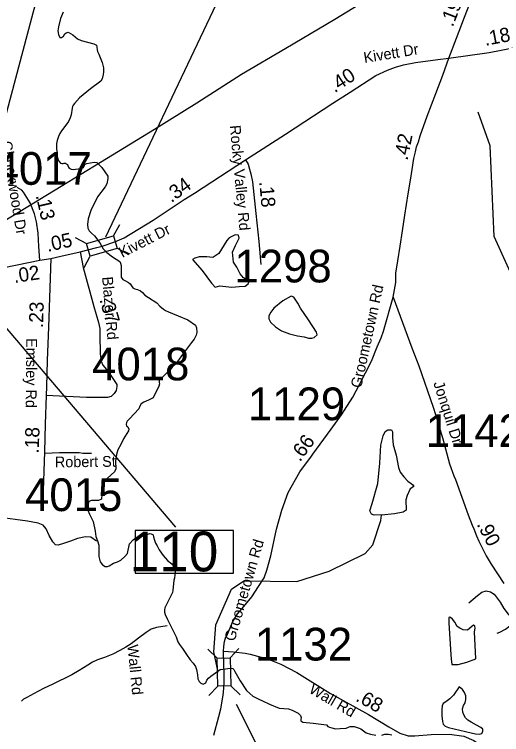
# Model space of a CAD drawing. Extents: x 1662474 to 1856135, y 779280 to 917889.
# Drawn here: x 1735984 to 1740276, y 802473 to 808812 of the extents above; entities that cross this region are included whole.
import ezdxf

# ---------------------------------------------------------------- set-up
doc = ezdxf.new("R2010")
doc.units = 0
for name, color, linetype in [('Cogo Default Point CELL', 7, 'Continuous'), ('Exist Hydrographic Creek Single Shore', 7, 'Continuous'), ('Exist Hydrographic Misc Water Feature', 7, 'Continuous'), ('Exist Hydrographic Pond Under 1500 Sq Ft', 7, 'Continuous'), ('Exist Road Non-System Type 51', 7, 'Continuous'), ('Exist Road Non-System Type 51 Label', 7, 'Continuous'), ('Exist Road Primary Interstate Divided Center Attributed', 7, 'Continuous'), ('Exist Road Primary Interstate Structure Standard Bridge Number Label', 7, 'Continuous'), ('Exist Road Secondary Mileage Tenths English Label', 7, 'Continuous'), ('Exist Road Secondary Structure Standard Bridge CELL', 7, 'Continuous'), ('Exist Road Secondary Structure Standard Bridge Number Label', 7, 'Continuous'), ('Exist Road Secondary Type 41 Attributed', 7, 'Continuous'), ('Exist Road Secondary Type 51 Attributed', 7, 'Continuous'), ('Exist Road Secondary Type 51 Label', 7, 'Continuous'), ('Exist Utilities Electrical Transmission Line', 7, 'Continuous'), ('Prop DGN Element Guardrail', 7, 'Continuous')]:
    doc.layers.add(name, color=color, linetype=linetype)

msp = doc.modelspace()

# ---------------------------------------------------------------- linework, layer by layer
at = {"layer": 'Exist Hydrographic Creek Single Shore'}
for points in [[(1736413.8, 808832.6), (1736390.6, 808775.6), (1736372.5, 808702.7), (1736367.8, 808667.5), (1736371.8, 808634.7), (1736384.1, 808609), (1736400.6, 808609.2), (1736417.1, 808619.5), (1736428.6, 808639.2), (1736441.5, 808650.8), (1736459.4, 808654.9), (1736498.5, 808632.4), (1736538.9, 808597.4), (1736573.5, 808582.2), (1736685.1, 808553.9), (1736706.4, 808540.2), (1736710.9, 808523.2), (1736714, 808499.8), (1736715.2, 808485.9), (1736727.4, 808461.8), (1736757.8, 808389.1), (1736769.1, 808341.2), (1736769.6, 808307.2), (1736767.2, 808281.7), (1736756.5, 808244.9), (1736745, 808224.5), (1736654.6, 808157.8), (1736558.9, 808075.9), (1736513.5, 808028.2), (1736501.9, 808013.4), (1736496.9, 808000.9), (1736493.5, 807986.9), (1736490.6, 807967), (1736488.2, 807947.3), (1736484.9, 807928.2), (1736476.1, 807902.7), (1736461.5, 807868.6), (1736436, 807835.8), (1736399.5, 807786.2), (1736383.5, 807762.3), (1736372.2, 807735.8), (1736361.5, 807701.7), (1736355.8, 807674.9), (1736356, 807648.6), (1736358.6, 807588.2), (1736360.8, 807562), (1736366.5, 807539.4), (1736376.8, 807520.1), (1736390.9, 807503.5), (1736402.8, 807498), (1736415.2, 807500.6), (1736424.2, 807502.7), (1736434.2, 807500.9), (1736441.8, 807496.9), (1736451, 807489.9), (1736454.1, 807482.8), (1736458.6, 807474.1), (1736461.5, 807466.5), (1736467.5, 807458.1), (1736484, 807449.2), (1736501.6, 807447.9), (1736566.8, 807454.2), (1736592.2, 807463.4)], [(1736592.2, 807463.4), (1736598.2, 807475.7), (1736605.9, 807492.2), (1736623.4, 807498.8), (1736688.5, 807512.4), (1736711.9, 807507.4), (1736753.6, 807463.4), (1736806.6, 807389.3), (1736808, 807366.8), (1736799.8, 807321.4), (1736783.2, 807292.8), (1736716.6, 807207.2), (1736658.4, 807086.2), (1736633.9, 807011.6), (1736627.6, 806962.8), (1736630.5, 806929), (1736642.1, 806906.1), (1736663, 806885.1), (1736689, 806863.1), (1736738.1, 806799.8), (1736766.8, 806749.4), (1736798.2, 806717.2), (1736847.9, 806676.8), (1736912.1, 806637.4), (1736920.2, 806622.4), (1736925, 806601.7), (1736925.8, 806561.8), (1736925, 806499.9), (1736929.8, 806490.4), (1736938.6, 806479.4), (1736962.2, 806467.3), (1736990.4, 806452.9), (1737005, 806439.5), (1737028.9, 806404.3), (1737044.1, 806397.2), (1737069.6, 806390.4), (1737095.1, 806379.1), (1737111.9, 806364.4), (1737134.5, 806340.2), (1737166.5, 806320.6), (1737239.4, 806272), (1737266.5, 806244.8), (1737297.1, 806218.2), (1737316.6, 806205.4), (1737341.2, 806193.3), (1737376.4, 806178.6), (1737426, 806157.9), (1737512.1, 806122.9), (1737580.1, 806077.6), (1737588.5, 806054.2), (1737590.4, 806010.9), (1737586.4, 805988.6), (1737569.1, 805952.6), (1737543.6, 805922.7), (1737463.9, 805818), (1737406.1, 805735.8), (1737374.1, 805705.4), (1737354.4, 805679.1), (1737313.5, 805641.9), (1737261.2, 805596.4), (1737258.9, 805585.7), (1737261, 805571.8), (1737262.2, 805559.4), (1737255.8, 805538.4), (1737205.9, 805436.6), (1737188, 805428.8), (1737165.1, 805415.6), (1737124.5, 805399.6), (1737099.8, 805383.1), (1737089.9, 805363.4), (1737079.9, 805339.2), (1736998.8, 805253.1), (1736977.2, 805231.4), (1736970.4, 805219.6), (1736968.6, 805202.2), (1736972, 805189.6), (1736982.2, 805180.4), (1736993.2, 805162.3), (1736989.6, 805145.2), (1736945.8, 805077.1), (1736921.6, 805026.1), (1736895.4, 804978.1), (1736883.2, 804937.4), (1736874.1, 804879.7), (1736876.8, 804811.2), (1736866, 804786.8), (1736771.5, 804700.4), (1736754.4, 804660.5), (1736751.5, 804615.9), (1736754.9, 804584.7), (1736752.2, 804544), (1736724, 804534.2), (1736663.6, 804534.2), (1736640, 804524.8), (1736634.5, 804504.4), (1736632.9, 804470.5), (1736632.1, 804447.9), (1736646.5, 804411.9), (1736678.8, 804347.9), (1736696.1, 804263.4)], [(1736696.1, 804263.4), (1736701.6, 804216.4), (1736716.1, 804178.9), (1736729.5, 804140.8), (1736729.5, 804040.3)], [(1736729.5, 804040.3), (1736741.2, 803993.6), (1736759.1, 803967.4), (1736783.2, 803952.4), (1736803.5, 803951.6), (1736819.8, 803958.4), (1736858.4, 803980.5), (1736891.4, 803993.1), (1736922.4, 804009.3), (1736958.6, 804041.1), (1736980.9, 804067.1), (1736999.2, 804152.6), (1737031.5, 804188.3), (1737055.1, 804204.9), (1737176.1, 804241.9), (1737190.6, 804240.8), (1737206.1, 804230.9), (1737210.5, 804213), (1737219, 804183.4), (1737227.9, 804157.9), (1737240.8, 804134.8), (1737259.4, 804098.3), (1737293.8, 804048.7), (1737333.6, 804005.4), (1737369.9, 803974.9), (1737386.6, 803955.8), (1737396.4, 803935.1), (1737401.1, 803907.5), (1737397.8, 803879.7), (1737394.2, 803850.6), (1737389.5, 803831.4), (1737381.4, 803741.9), (1737377.8, 803724.1), (1737362, 803694.9), (1737308.2, 803589.1), (1737305.9, 803570), (1737306.4, 803550.1), (1737313.1, 803530.6), (1737333.1, 803485.2), (1737409.5, 803332.4), (1737423.1, 803289.9), (1737439.1, 803265.2), (1737463.9, 803230.6), (1737499, 803177.6), (1737533.9, 803130.4), (1737558, 803100.7), (1737580.1, 803073.1), (1737589, 803046.4), (1737595.9, 803000.2), (1737600.9, 802963.7), (1737611.4, 802940.3), (1737627.6, 802924.6), (1737648.4, 802917), (1737670.4, 802928.5), (1737680.6, 802952.1), (1737694.2, 802968.4), (1737713.8, 802985.8), (1737795.6, 803045.1), (1737821, 803049.8), (1737889, 803057.6), (1737907.6, 803055.3), (1737918.1, 803045.9), (1737927.1, 803026.9), (1737971.8, 802946.6), (1738027.6, 802861.3), (1738057, 802833.8), (1738085.4, 802810.4), (1738114.2, 802796), (1738137.6, 802784.9), (1738169.4, 802769.8), (1738231.2, 802739.8), (1738316.6, 802704.4), (1738397.6, 802698.9), (1738431.5, 802689.2), (1738484.5, 802661.1), (1738505, 802641.9), (1738510, 802622.5), (1738507.1, 802607), (1738507.1, 802593.9), (1738525, 802582.6), (1738617.4, 802572.4), (1738734.1, 802559.8), (1738745.1, 802543.8), (1738759.1, 802537.4), (1738780.4, 802533.2), (1738812.4, 802524.9), (1738853.9, 802526.2), (1738907.6, 802530.6), (1738926.2, 802537.2), (1738941.5, 802543.8), (1738976.4, 802543.5), (1739020, 802530.9), (1739037, 802522.8), (1739083.2, 802488.6), (1739121.5, 802477.4), (1739169.2, 802468.9)], [(1739221.2, 802468.4), (1739246.2, 802475.5), (1739280.1, 802476.3), (1739308.1, 802469.8)]]:
    msp.add_lwpolyline(points, dxfattribs=at)
at = {"layer": 'Exist Hydrographic Misc Water Feature'}
for points in [[(1741108.7, 805073.6), (1741059.7, 805130.4), (1741036.7, 805347.6), (1741003.7, 805413.9), (1740722.6, 805583.7), (1740631.8, 805677.5), (1740584.6, 806036.2), (1740209.8, 806857.9), (1740175.7, 807656.1), (1740069.7, 807950.5)], [(1736708.1, 804174.6), (1736658.5, 804211.1), (1736610.5, 804213.6), (1736540.4, 804200.3), (1736478, 804176.8), (1736418, 804153.4), (1736369.8, 804139.8), (1736345.8, 804144.1), (1736322, 804168.3), (1736290.4, 804226.6), (1736263.1, 804284.9), (1736237.3, 804315.2), (1736193.4, 804333.6), (1736099.7, 804352.5), (1735991.6, 804367.5), (1735903.9, 804378.3)], [(1737780.7, 803021), (1737740.7, 803202.3), (1737759.6, 803438.3), (1737895.6, 803753.9), (1738004.6, 803827.2), (1738471.8, 803821), (1738755.7, 803910.4), (1739074.6, 804068), (1739141.7, 804142.1), (1739210.8, 804357.4), (1739218.2, 804405.4)], [(1737331.3, 803430.6), (1737235.1, 803415.4), (1737188.9, 803399.9), (1737144.7, 803372.2), (1737078.2, 803320.9), (1737011.6, 803271.5), (1736967.3, 803243.9), (1736913.2, 803214.4), (1736850.8, 803181), (1736778.4, 803151.7), (1736716.3, 803130.2), (1736672.2, 803110.7), (1736631.8, 803085), (1736593.5, 803059.4), (1736555.3, 803037.8), (1736488.9, 803000.4), (1736316, 802914), (1736247.8, 802882.7), (1736189.5, 802853.2), (1736092.9, 802800), (1736064.6, 802784.3), (1736046.6, 802768.5)]]:
    msp.add_lwpolyline(points, dxfattribs=at)
at = {"layer": 'Exist Hydrographic Pond Under 1500 Sq Ft'}
for points in [[(1737915.5, 806631.2), (1737906, 806717.5), (1737931.5, 806778.2), (1737963.5, 806842), (1737957.1, 806867.6), (1737928.3, 806870.8), (1737877.2, 806845.2), (1737854.8, 806822.9), (1737784.5, 806707.9), (1737733.4, 806672.7), (1737679, 806679.1), (1737611.9, 806679.1), (1737573.6, 806666.4), (1737554.4, 806653.6), (1737637.5, 806557.7), (1737720.6, 806445.9), (1737752.6, 806410.8), (1737794.1, 806423.6), (1737899.6, 806410.8), (1737963.5, 806417.2), (1738017.8, 806420.4), (1738043.4, 806439.5), (1738053, 806461.9), (1738001.8, 806493.8), (1737973.1, 806529), (1737944.3, 806586.5), (1737915.5, 806631.2)], [(1738480.9, 806269), (1738446.9, 806322.5), (1738420.9, 806332.2), (1738348, 806291.7), (1738270.1, 806226.9), (1738242.6, 806189.6), (1738226.4, 806157.2), (1738224.7, 806132.9), (1738239.3, 806103.7), (1738283.1, 806061.6), (1738338.2, 806025.9), (1738407.9, 806000), (1738477.7, 805983.8), (1738536, 805974.1), (1738574.9, 805962.7), (1738604.1, 805962.7), (1738625.2, 805969.2), (1738652.8, 805991.9), (1738646.3, 806014.6), (1738574.9, 806123.2), (1738505.2, 806225.2), (1738480.9, 806269)], [(1739228.1, 804406.3), (1739152.8, 804403.4), (1739129.7, 804412), (1739115.2, 804441), (1739135.5, 804507.6), (1739184.7, 804684.2), (1739202.1, 804860.8), (1739210.8, 805020), (1739233.9, 805103.9), (1739251.3, 805141.6), (1739274.5, 805156.1), (1739306.3, 805156.1), (1739315, 805138.7), (1739315, 805086.6), (1739320.8, 805022.9), (1739346.9, 804933.1), (1739367.2, 804823.1), (1739381.7, 804782.6), (1739413.5, 804742.1), (1739451.2, 804704.4), (1739480.1, 804684.2), (1739494.6, 804672.6), (1739503.3, 804655.2), (1739471.4, 804635), (1739445.4, 804577.1), (1739433.8, 804539.4), (1739433.8, 804513.4), (1739436.7, 804475.7), (1739436.7, 804449.7), (1739407.7, 804429.4), (1739332.4, 804414.9), (1739218.2, 804405.4)], [(1739838.8, 803088.6), (1739894.8, 803090.1), (1739969, 803111.4), (1740048.7, 803138.5), (1740037.5, 803378.8), (1740043.9, 803408.8), (1740040, 803426.9), (1740028.1, 803435), (1740012.8, 803424.6), (1739975.6, 803392.7), (1739936.8, 803393.6), (1739906.7, 803410.6), (1739884.9, 803424.8), (1739864.3, 803462.5), (1739842.5, 803488.7), (1739826.7, 803502.9), (1739814.6, 803507), (1739810.7, 803497.1), (1739812.2, 803453.1), (1739829.6, 803176.8), (1739833.1, 803140.7), (1739838.8, 803088.6)], [(1739901, 802894), (1739852.2, 802820.5), (1739820, 802786.8), (1739783.7, 802761.1), (1739761.3, 802745.3), (1739753.3, 802727.4), (1739749, 802693.4), (1739750.5, 802637.4), (1739754.1, 802589.3), (1739759.9, 802565.3), (1739777.5, 802547.1), (1739809.5, 802536.8), (1740009.2, 802488.9), (1740047, 802480.5), (1740077.1, 802476.2), (1740101.1, 802484), (1740111.3, 802501.9), (1740109.5, 802520), (1740093.5, 802534.1), (1740053.7, 802554.5), (1740008, 802581), (1739978.3, 802599.2), (1739958.4, 802621.4), (1739942.6, 802645.5), (1739934.8, 802671.7), (1739933, 802699.7), (1739939.5, 802727.6), (1739953.7, 802753.5), (1739961.9, 802781.4), (1739960.2, 802813.5), (1739948.3, 802843.5), (1739930.7, 802869.7), (1739901, 802894)]]:
    msp.add_lwpolyline(points, dxfattribs=at)
at = {"layer": 'Exist Road Non-System Type 51'}
for points in [[(1736252.6, 804950), (1736381.1, 804955.8), (1736555.1, 804955.5), (1736588.2, 804951.2), (1736622.6, 804951.2), (1736663.2, 804951.2)], [(1739987.9, 803631.9), (1740063.5, 803697.8), (1740101.9, 803726.7), (1740139.1, 803739.5), (1740178.5, 803729), (1740209.4, 803709.9), (1740262.4, 803638.8), (1740295.5, 803584.2), (1740332.8, 803532.2), (1740359.6, 803506.4), (1740380.6, 803498.9)], [(1740238, 803366.9), (1740261.4, 803375.5), (1740311.8, 803400.2), (1740348.9, 803429), (1740372.1, 803455.2), (1740380.6, 803498.9)]]:
    msp.add_lwpolyline(points, dxfattribs=at)
at = {"layer": 'Exist Road Primary Interstate Divided Center Attributed'}
msp.add_lwpolyline([(1735507.6, 806511.1), (1735560.9, 806651), (1735688.4, 807114), (1735922.1, 807963.5), (1736136.8, 808780.9), (1736335.3, 809516.4), (1736486.5, 810074.7), (1736688, 810817), (1736962.5, 811815.2), (1737084.6, 812265.7), (1737151.1, 812468.3), (1737242.3, 812702.5), (1737417.3, 813106.2), (1737544.3, 813346), (1737717.7, 813632.3), (1737913.6, 813922.3), (1738197.2, 814284.7), (1738387.5, 814514.3), (1738424.7, 814555.1), (1738463.3, 814598)], dxfattribs=at)
at = {"layer": 'Exist Road Primary Interstate Structure Standard Bridge Number Label'}
msp.add_line((1735597, 806420.4), (1737402.8, 804297.4), dxfattribs=at)
msp.add_lwpolyline([(1737913.4, 804269.8), (1737046.9, 804269.8), (1737046.9, 803894.2), (1737913.4, 803894.2)], close=True, dxfattribs=at)
at = {"layer": 'Exist Road Secondary Structure Standard Bridge CELL'}
for p, q in [((1736858.3, 806863), (1736912.9, 806962.1)), ((1736521, 806848.9), (1736620.1, 806794.4)), ((1736889.9, 806754.3), (1736989.1, 806699.7)), ((1736597.9, 806584), (1736652.4, 806683.2)), ((1737884.2, 803148.4), (1737962.6, 803230.1)), ((1737771.1, 803146.2), (1737689.4, 803224.6)), ((1737697.1, 802816.7), (1737775.5, 802898.3)), ((1737972.9, 802822.2), (1737891.3, 802900.7))]:
    msp.add_line(p, q, dxfattribs=at)
for points in [[(1736620.1, 806794.4), (1736858.2, 806863.5), (1736890.5, 806752.3), (1736652.4, 806683.2)], [(1737775.5, 802898.3), (1737770.5, 803146.2), (1737886.3, 803148.5), (1737891.3, 802900.7)]]:
    msp.add_lwpolyline(points, close=True, dxfattribs=at)
at = {"layer": 'Exist Road Secondary Structure Standard Bridge Number Label'}
for p, q in [((1736790.5, 806854.3), (1737873.7, 809133.6)), ((1737938.5, 802741.9), (1738852.5, 800913.9))]:
    msp.add_line(p, q, dxfattribs=at)
at = {"layer": 'Exist Road Secondary Type 41 Attributed'}
msp.add_lwpolyline([(1738019, 807531.8), (1738043.9, 807493.1), (1738055.9, 807449.8), (1738066.9, 807407.4), (1738081.7, 807338.3), (1738110.7, 807059.9), (1738136.6, 806811.8), (1738156.5, 806611.8)], dxfattribs=at)
at = {"layer": 'Exist Road Secondary Type 51 Attributed'}
msp.add_line((1736208.2, 806649.2), (1736306.3, 806663.8), dxfattribs=at)
for points in [[(1739812.1, 808426.8), (1739880.2, 808601.4), (1739947.9, 808786.2), (1740069.6, 809098.7), (1740144.2, 809316.6), (1740163.5, 809392.8)], [(1739812.1, 808426.8), (1740166.5, 808477.1), (1740391.7, 808520.3), (1740527.5, 808535.8), (1740599.3, 808543.5), (1740675, 808551.3), (1740765.9, 808563.3)], [(1738019, 807531.8), (1738371.5, 807758.1), (1738789.9, 808030), (1738942, 808127.7), (1739169.1, 808273.7), (1739270.8, 808322), (1739342.3, 808346.2), (1739412.8, 808368.4), (1739517.5, 808387.5), (1739715.4, 808413.7), (1739812.1, 808426.8)], [(1739322, 806322.3), (1739343.6, 806452.7), (1739345.4, 806533.4), (1739362.7, 806641.4), (1739381.8, 806773), (1739403.2, 806906.8), (1739424.7, 807044.5), (1739452.5, 807232), (1739473.7, 807353.7), (1739488.7, 807447.6), (1739503.8, 807543.1), (1739517.5, 807602.8), (1739525.9, 807644.6), (1739544.7, 807689.6), (1739558.4, 807743.6), (1739620.2, 807916.2), (1739696.7, 808115.6), (1739757.4, 808278.2), (1739812.1, 808426.8)], [(1736757, 806772.5), (1736868.2, 806808.8), (1736950.7, 806845.6), (1737206.7, 807001.8), (1737480.8, 807182.3), (1737570.7, 807237.6), (1738019, 807531.8)], [(1736208.2, 806649.2), (1736200.3, 806768.3), (1736194, 806886.8), (1736179.5, 806984.5), (1736162.8, 807057.3), (1736123.3, 807152.9), (1736064.7, 807247.7), (1736050.1, 807264.4), (1736008.9, 807288.1)], [(1736563.8, 806721.2), (1736590.5, 806585.2), (1736684.6, 806241.9), (1736725.3, 806099.5), (1736735.5, 806046.1), (1736738.1, 805990.2), (1736740.6, 805824.9), (1736748.2, 805758.8), (1736763.5, 805723.2), (1736809.3, 805667.3), (1736867.8, 805580.9), (1736885.6, 805555.4), (1736885.6, 805537.6), (1736880.5, 805502), (1736862.7, 805474.1), (1736837.3, 805448.7), (1736804.2, 805441), (1736740.6, 805438.5), (1736618.5, 805441), (1736265.2, 805456.3)], [(1736306.3, 806663.8), (1736393.7, 806683.1), (1736563.8, 806721.2)], [(1736563.8, 806721.2), (1736710.8, 806759.7), (1736757, 806772.5)], [(1736306.3, 806663.8), (1736294, 806317.2), (1736285.5, 806059.4), (1736274.3, 805765.8), (1736266, 805537.9), (1736265.2, 805456.3)], [(1735791.3, 806564.6), (1736208.2, 806649.2)], [(1737827.3, 803208.2), (1737830.4, 803249.2), (1737836, 803293.3), (1737845.7, 803332.2), (1737856.7, 803343.1), (1737907, 803462.3), (1737948.4, 803535.2), (1737990.8, 803583.5), (1738075.1, 803684.4), (1738134.2, 803775.1), (1738183.5, 803853.9), (1738207.9, 803920.8), (1738244.2, 804046.2), (1738293.8, 804280.6), (1738340, 804449), (1738396.2, 804604.1), (1738498.6, 804785.7), (1738600.8, 804922.8), (1738614.2, 804940.8), (1738776.1, 805162), (1738865.3, 805287.5), (1738964.4, 805442.6), (1739023.9, 805554.9), (1739129.6, 805759.5), (1739179.1, 805885), (1739216, 805965.6), (1739234.6, 806024.3), (1739322, 806322.3)], [(1739322, 806322.3), (1739484.8, 805877.8), (1739545.6, 805717.3), (1739672.2, 805355.2), (1739692.4, 805291.6), (1739709.9, 805242.9), (1739735.8, 805152.8), (1739759.6, 805077), (1739817.8, 804856), (1739856, 804750.3), (1739868.9, 804719.1), (1739982.4, 804406.7), (1740017.6, 804315.6), (1740032.3, 804283.3), (1740054.7, 804223.7), (1740075.3, 804176.8), (1740141, 804047.7), (1740185.1, 803972), (1740296.8, 803801.7)], [(1736265.2, 805456.3), (1736256.6, 805206.2), (1736248.1, 804962.5), (1736244.3, 804792.6), (1736233.8, 804534.8), (1736232.1, 804494.2)], [(1737832.2, 803024.8), (1737829.6, 803084.3), (1737827.3, 803208.2)], [(1737827.3, 803208.2), (1737913.4, 803202.6), (1738015.8, 803189.8), (1738059.9, 803180), (1738158.2, 803153.4), (1738198.7, 803145.1), (1738332.3, 803093), (1738471.2, 803018.6), (1738770.1, 802834.8), (1739103.5, 802650.9), (1739281.6, 802541.8), (1739379.4, 802484.4), (1739452.1, 802461.6), (1739511.6, 802461.4), (1739655.3, 802472.9), (1739818, 802475.5), (1739942.7, 802458.8), (1740030.7, 802420.1), (1740077.4, 802389.9), (1740207.7, 802271.8), (1740311.8, 802194.8)], [(1737740.7, 802467.5), (1737784.3, 802632.4), (1737803.2, 802700.9), (1737821.7, 802803), (1737826.5, 802842.5), (1737833.2, 802930.6), (1737832.2, 803024.8)]]:
    msp.add_lwpolyline(points, dxfattribs=at)
at = {"layer": 'Exist Utilities Electrical Transmission Line'}
msp.add_lwpolyline([(1739334.1, 809091.3), (1738805.6, 808766.9), (1738376, 808512.7), (1737985, 808282.4), (1737591.6, 808030.1), (1737218.3, 807799.4), (1736742.3, 807508.4), (1736395.7, 807297.2), (1735899.5, 806994.5), (1735494, 806746.1), (1735040, 806470.7), (1734709.1, 806257.5), (1734529.1, 806124), (1734129, 805816.1), (1733609.4, 805397.6), (1733027.2, 804949.9), (1732530.1, 804571.1), (1731872.8, 804064.5), (1731588.2, 803850.7), (1731167.6, 803536.7), (1730692.6, 803165.6), (1730486.5, 803004.7)], dxfattribs=at)

# ---------------------------------------------------------------- texts
at = {"layer": 'Cogo Default Point CELL'}
for s, p in [('4017', (1735810.3, 807311.8)), ('1298', (1737922.8, 806452.8)), ('4018', (1736669.1, 805590.6)), ('1129', (1738041.6, 805240)), ('1142', (1739607.2, 805005)), ('4015', (1736078.1, 804440.1)), ('1132', (1738102.7, 803125))]:
    msp.add_text(s, height=288, dxfattribs=at).set_placement(p)
at = {"layer": 'Exist Road Non-System Type 51 Label'}
for s, rotation, p in [('Robert St', 0.61676, (1736341, 804824.7)), ('Wall Rd', 275.63945, (1736979.4, 803260.4))]:
    msp.add_text(s, height=95, rotation=rotation, dxfattribs=at).set_placement(p)
at = {"layer": 'Exist Road Primary Interstate Structure Standard Bridge Number Label'}
msp.add_text('110', height=350, dxfattribs=at).set_placement((1736999.6, 803909.7))
at = {"layer": 'Exist Road Secondary Mileage Tenths English Label'}
for s, rotation, p in [('.40', 32.97976, (1738805.3, 808118.2)), ('.42', 78.63386, (1739446.8, 807521.1)), ('.34', 36.13944, (1737367, 807149.8)), ('.18', 275.09008, (1738140.9, 807339.4)), ('.13', 282.88419, (1736172.1, 807217.2)), ('.23', 88.11141, (1736236, 806049.4)), ('.18', 88.00299, (1736198.3, 804945.6)), ('.66', 53.80168, (1738499.7, 804867.6)), ('.90', 297.49486, (1740054.2, 804324)), ('.68', 331.13012, (1738983, 802773.6))]:
    msp.add_text(s, height=125, rotation=rotation, dxfattribs=at).set_placement(p)
at = {"layer": 'Exist Road Secondary Type 51 Label'}
for s, rotation, p in [('Kivett Dr', 9.22436, (1739068.5, 808383.4)), ('Rocky Valley Rd', 275.3069, (1737881.2, 807833)), ('Chuckwood Dr', 279.45697, (1735866.8, 807689.3)), ('Kivett Dr', 27.14042, (1736935, 806667)), ('Blazer Rd', 274.89015, (1736756.3, 806499.9)), ('Groometown Rd', 77.62008, (1739038.3, 805517.6)), ('Emsley Rd', 269.54381, (1736089.3, 805962.3)), ('Jonquil Dr', 287.76018, (1739673.6, 805566.7)), ('Groometown Rd', 73.61143, (1737923.1, 803287.4)), ('Wall Rd', 329.60756, (1738571.2, 802846.6))]:
    msp.add_text(s, height=95, rotation=rotation, dxfattribs=at).set_placement(p)
at = {"layer": 'Prop DGN Element Guardrail'}
for s, rotation, p in [('.19', 68.73588, (1739845.5, 808695.3)), ('.18', 10.8449, (1740133.1, 808534.4)), ('.05', 12.64634, (1736276.9, 806720.9)), ('.02', 8.41303, (1735984.5, 806447.8)), ('.37', 285.95555, (1736732.5, 806301.8))]:
    msp.add_text(s, height=125, rotation=rotation, dxfattribs=at).set_placement(p)

doc.saveas('drawing.dxf')
